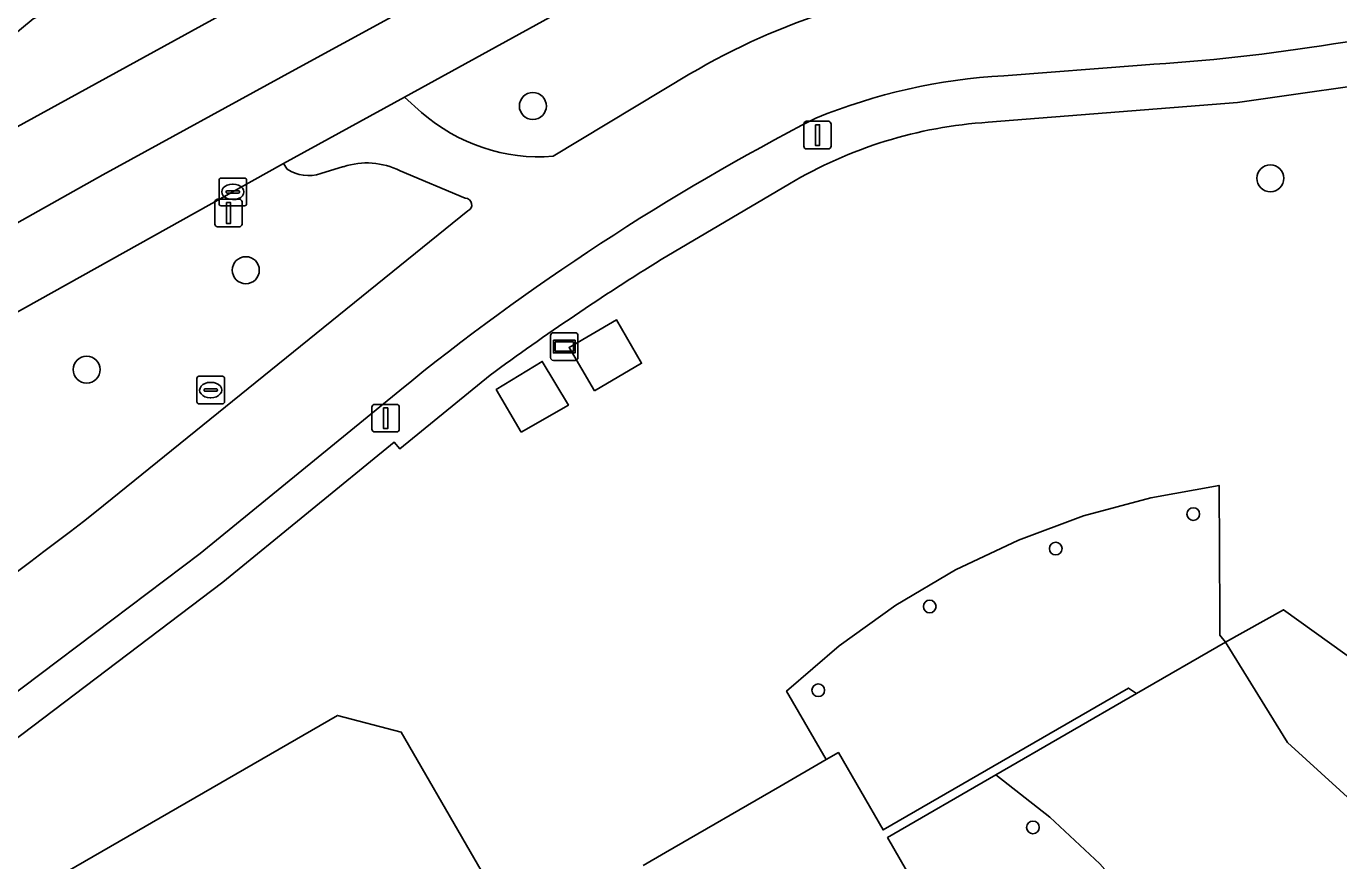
# Model space of a CAD drawing. Extents: x 159039 to 160102, y 381214 to 382524.
# Drawn here: x 159631.67 to 159679.25, y 382438.06 to 382468.32 of the extents above; entities that cross this region are included whole.
import ezdxf

# ---------------------------------------------------------------- set-up
doc = ezdxf.new("R2010")
doc.units = 0
for name, color, linetype in [('IMGEO_Berm_groen', 7, 'Continuous'), ('IMGEO_Boom', 7, 'Continuous'), ('IMGEO_Brandkraan', 7, 'Continuous'), ('IMGEO_Erf', 7, 'Continuous'), ('IMGEO_Fietspad_gesloten', 7, 'Continuous'), ('IMGEO_Kolk', 7, 'Continuous'), ('IMGEO_Lage_trafo', 7, 'Continuous'), ('IMGEO_Lichtmast', 7, 'Continuous'), ('IMGEO_Meer_plas_ven_vijver', 7, 'Continuous'), ('IMGEO_Oever', 7, 'Continuous'), ('IMGEO_Pand', 7, 'Continuous'), ('IMGEO_Pand_overbouw', 7, 'Continuous'), ('IMGEO_Rijbaan_regionaal_gesloten', 7, 'Continuous'), ('IMGEO_Verklikker', 7, 'Continuous'), ('IMGEO_Voetpad_open', 7, 'Continuous')]:
    doc.layers.add(name, color=color, linetype=linetype)

msp = doc.modelspace()

# ---------------------------------------------------------------- linework, layer by layer
at = {"layer": 'IMGEO_Berm_groen'}
for points in [[(159672.784, 382480.823), (159645.385, 382465.754), (159646.002, 382465.198)], [(159650.766, 382463.604), (159655.724, 382466.59)], [(159641.13, 382463.143), (159640.999, 382463.34), (159623.211, 382453.423), (159612.56, 382447.472)], [(159643.172, 382463.229), (159642.348, 382462.984)], [(159647.584, 382462.084), (159645.219, 382463.079)], [(159634.222, 382450.735), (159647.678, 382461.628)]]:
    msp.add_lwpolyline(points, dxfattribs=at)
for centre, radius, start, end in [((159668.622, 382444.637), 25.461, 94.7316, 120.4363), ((159650.273, 382470.047), 6.462, 228.6252, 274.3751), ((159644.014, 382460.675), 2.689, 63.3751, 108.2428), ((159641.895, 382464.256), 1.351, 235.5134, 289.6117), ((159647.581, 382461.846), 0.238, 294.1278, 89.1678), ((159403.903, 382749.702), 377.396, 304.69252, 307.60996)]:
    msp.add_arc(centre, radius, start, end, dxfattribs=at)
at = {"layer": 'IMGEO_Boom'}
for centre in [(159650.035, 382465.426), (159676.77, 382462.808), (159639.629, 382459.475), (159633.861, 382455.871)]:
    msp.add_circle(centre, 0.489, dxfattribs=at)
at = {"layer": 'IMGEO_Brandkraan'}
for p, q in [((159637.856, 382454.702), (159637.856, 382455.554)), ((159637.931, 382455.628), (159638.783, 382455.628)), ((159638.857, 382455.554), (159638.857, 382454.702)), ((159638.115, 382455.122), (159638.115, 382455.134)), ((159638.553, 382455.085), (159638.155, 382455.085)), ((159638.158, 382455.171), (159638.556, 382455.171)), ((159638.344, 382455.408), (159638.369, 382455.408)), ((159638.599, 382455.134), (159638.599, 382455.122)), ((159638.783, 382454.628), (159637.931, 382454.628)), ((159638.367, 382454.848), (159638.342, 382454.848))]:
    msp.add_line(p, q, dxfattribs=at)
for points in [[(159637.856, 382454.702), (159637.856, 382455.554)], [(159637.931, 382455.628), (159638.783, 382455.628)], [(159638.857, 382455.554), (159638.857, 382454.702)], [(159638.783, 382454.628), (159637.931, 382454.628)]]:
    msp.add_lwpolyline(points, dxfattribs=at)
for centre, radius, start, end in [((159637.933, 382455.552), 0.0765, 91.552, 178.448), ((159637.933, 382455.552), 0.0765, 91.552, 178.448), ((159638.781, 382455.552), 0.0765, 1.552, 88.448), ((159638.781, 382455.552), 0.0765, 1.552, 88.448), ((159638.155, 382455.131), 0.0403, 85.8775, 175.7526), ((159638.152, 382455.121), 0.0366, 178.938, 274.7102), ((159638.556, 382455.128), 0.043, 264.8664, 352.4533), ((159638.56, 382455.133), 0.0386, 1.7309, 96.639), ((159637.933, 382454.704), 0.0765, 181.552, 268.448), ((159637.933, 382454.704), 0.0765, 181.552, 268.448), ((159638.781, 382454.704), 0.0765, 271.552, 358.448), ((159638.781, 382454.704), 0.0765, 271.552, 358.448)]:
    msp.add_arc(centre, radius, start, end, dxfattribs=at)
for centre, major_axis, ratio, start_param, end_param in [((159638.343, 382455.128), (-0.387, 0.002), 0.722429, 4.712389, 7.853982), ((159638.368, 382455.128), (-0.39, 0.002), 0.717154, 1.570796, 4.712389)]:
    msp.add_ellipse(centre, major_axis=major_axis, ratio=ratio, start_param=start_param, end_param=end_param, dxfattribs=at)
at = {"layer": 'IMGEO_Erf'}
for points in [[(159681.853, 382466.445), (159675.575, 382465.55), (159666.543, 382464.839)], [(159659.336, 382462.604), (159654.684, 382459.859)], [(159648.482, 382455.664), (159645.21, 382453.003), (159645.01, 382453.238), (159638.799, 382448.162), (159630.35, 382441.77)], [(159654.036, 382437.892), (159654.848, 382438.362), (159658.986, 382440.755), (159660.67, 382441.729), (159661.109, 382441.983), (159662.732, 382439.179), (159671.628, 382444.325), (159671.915, 382444.122), (159675.142, 382445.988), (159677.247, 382447.166), (159682.893, 382443.116), (159685.273, 382440.323), (159691.686, 382435.015)], [(159626.487, 382433.829), (159642.95, 382443.331), (159645.263, 382442.729), (159647.766, 382438.401), (159650.97, 382432.861)]]:
    msp.add_lwpolyline(points, dxfattribs=at)
for points in [[(159652.275, 382455.096), (159651.349, 382456.675), (159653.061, 382457.681), (159653.977, 382456.1)], [(159649.613, 382453.599), (159648.708, 382455.148), (159650.378, 382456.168), (159651.324, 382454.584)]]:
    msp.add_lwpolyline(points, close=True, dxfattribs=at)
for centre, radius, start, end in [((159667.573, 382448.78), 16.092, 93.6702, 120.7887), ((159703.703, 382380.706), 93.103, 121.76966, 126.37876), ((159673.973, 382450.631), 0.23, 90, 270), ((159673.973, 382450.631), 0.23, 270, 90), ((159668.99, 382449.382), 0.23, 90, 270), ((159668.99, 382449.382), 0.23, 270, 90), ((159664.42, 382447.282), 0.23, 90, 270), ((159664.42, 382447.282), 0.23, 270, 90), ((159660.38, 382444.246), 0.23, 90, 270), ((159660.38, 382444.246), 0.23, 270, 90)]:
    msp.add_arc(centre, radius, start, end, dxfattribs=at)
at = {"layer": 'IMGEO_Fietspad_gesloten'}
for points in [[(159679.058, 382467.682), (159681.638, 382468.057)], [(159655.724, 382466.59), (159650.766, 382463.604)], [(159667.106, 382466.525), (159672.102, 382466.914)], [(159646.002, 382465.198), (159645.385, 382465.754), (159640.999, 382463.34), (159641.13, 382463.143)], [(159642.348, 382462.984), (159643.172, 382463.229)], [(159645.219, 382463.079), (159647.584, 382462.084)], [(159647.678, 382461.628), (159634.222, 382450.735)], [(159628.353, 382441.946), (159637.975, 382449.207), (159645.208, 382455.114)]]:
    msp.add_lwpolyline(points, dxfattribs=at)
for centre, radius, start, end in [((159668.622, 382444.637), 25.461, 94.7316, 120.4363), ((159668.166, 382534.451), 67.651, 273.33557, 279.26526), ((159668.29, 382445.382), 21.176, 93.2041, 112.1951), ((159650.273, 382470.047), 6.462, 228.6252, 274.3751), ((159700.192, 382387.592), 87.078, 117.27345, 129.15642), ((159644.014, 382460.675), 2.689, 63.3751, 108.2428), ((159641.895, 382464.256), 1.351, 235.5134, 289.6117), ((159647.581, 382461.846), 0.238, 294.1278, 89.1678), ((159403.903, 382749.702), 377.396, 304.69252, 307.60996)]:
    msp.add_arc(centre, radius, start, end, dxfattribs=at)
at = {"layer": 'IMGEO_Kolk'}
for p, q in [((159638.658, 382461.888), (159638.658, 382462.74)), ((159638.733, 382462.814), (159639.585, 382462.814)), ((159639.659, 382462.74), (159639.659, 382461.888)), ((159638.917, 382462.308), (159638.917, 382462.32)), ((159639.355, 382462.271), (159638.957, 382462.271)), ((159638.96, 382462.357), (159639.358, 382462.357)), ((159639.146, 382462.594), (159639.171, 382462.594)), ((159639.401, 382462.32), (159639.401, 382462.308)), ((159639.585, 382461.814), (159638.733, 382461.814)), ((159639.169, 382462.034), (159639.144, 382462.034))]:
    msp.add_line(p, q, dxfattribs=at)
for points in [[(159638.658, 382461.888), (159638.658, 382462.74)], [(159638.733, 382462.814), (159639.585, 382462.814)], [(159639.659, 382462.74), (159639.659, 382461.888)], [(159639.585, 382461.814), (159638.733, 382461.814)]]:
    msp.add_lwpolyline(points, dxfattribs=at)
for centre, radius, start, end in [((159638.735, 382462.738), 0.0765, 91.552, 178.448), ((159638.735, 382462.738), 0.0765, 91.552, 178.448), ((159639.583, 382462.738), 0.0765, 1.552, 88.448), ((159639.583, 382462.738), 0.0765, 1.552, 88.448), ((159638.957, 382462.317), 0.0403, 85.8775, 175.7526), ((159638.954, 382462.307), 0.0366, 178.938, 274.7102), ((159639.358, 382462.314), 0.043, 264.8664, 352.4533), ((159639.362, 382462.319), 0.0386, 1.7309, 96.639), ((159638.735, 382461.89), 0.0765, 181.552, 268.448), ((159638.735, 382461.89), 0.0765, 181.552, 268.448), ((159639.583, 382461.89), 0.0765, 271.552, 358.448), ((159639.583, 382461.89), 0.0765, 271.552, 358.448)]:
    msp.add_arc(centre, radius, start, end, dxfattribs=at)
for centre, major_axis, ratio, start_param, end_param in [((159639.145, 382462.314), (-0.387, 0.002), 0.722429, 4.712389, 7.853982), ((159639.17, 382462.314), (-0.39, 0.002), 0.717154, 1.570796, 4.712389)]:
    msp.add_ellipse(centre, major_axis=major_axis, ratio=ratio, start_param=start_param, end_param=end_param, dxfattribs=at)
at = {"layer": 'IMGEO_Lage_trafo'}
for points in [[(159652.275, 382455.096), (159653.977, 382456.1), (159653.061, 382457.681), (159651.349, 382456.675)], [(159649.613, 382453.599), (159651.324, 382454.584), (159650.378, 382456.168), (159648.708, 382455.148)]]:
    msp.add_lwpolyline(points, close=True, dxfattribs=at)
at = {"layer": 'IMGEO_Lichtmast'}
for p, q in [((159659.856, 382463.973), (159659.856, 382464.773)), ((159659.856, 382464.773), (159659.856, 382463.973)), ((159659.956, 382464.873), (159660.746, 382464.873)), ((159660.746, 382464.873), (159659.956, 382464.873)), ((159660.846, 382464.773), (159660.846, 382463.973)), ((159660.846, 382463.973), (159660.846, 382464.773)), ((159660.746, 382463.873), (159659.956, 382463.873)), ((159659.956, 382463.873), (159660.746, 382463.873)), ((159638.506, 382461.149), (159638.506, 382461.949)), ((159638.506, 382461.949), (159638.506, 382461.149)), ((159638.606, 382462.049), (159639.396, 382462.049)), ((159639.396, 382462.049), (159638.606, 382462.049)), ((159639.496, 382461.949), (159639.496, 382461.149)), ((159639.496, 382461.149), (159639.496, 382461.949)), ((159639.396, 382461.049), (159638.606, 382461.049)), ((159638.606, 382461.049), (159639.396, 382461.049)), ((159644.303, 382454.609), (159645.093, 382454.609)), ((159645.093, 382454.609), (159644.303, 382454.609)), ((159644.203, 382453.709), (159644.203, 382454.509)), ((159644.203, 382454.509), (159644.203, 382453.709)), ((159645.193, 382454.509), (159645.193, 382453.709)), ((159645.193, 382453.709), (159645.193, 382454.509)), ((159645.093, 382453.609), (159644.303, 382453.609)), ((159644.303, 382453.609), (159645.093, 382453.609))]:
    msp.add_line(p, q, dxfattribs=at)
for points in [[(159660.276, 382464.748), (159660.426, 382464.748), (159660.426, 382463.998), (159660.276, 382463.998), (159660.276, 382464.748)], [(159638.926, 382461.924), (159639.076, 382461.924), (159639.076, 382461.174), (159638.926, 382461.174), (159638.926, 382461.924)], [(159644.623, 382454.484), (159644.773, 382454.484), (159644.773, 382453.734), (159644.623, 382453.734), (159644.623, 382454.484)]]:
    msp.add_lwpolyline(points, dxfattribs=at)
for centre, start, end in [((159659.956, 382464.773), 90, 180), ((159659.956, 382464.773), 90, 180), ((159660.746, 382464.773), 0, 90), ((159660.746, 382464.773), 360, 90), ((159659.956, 382463.973), 180, 270), ((159659.956, 382463.973), 180, 270), ((159660.746, 382463.973), 270, 0), ((159660.746, 382463.973), 270, 0), ((159638.606, 382461.949), 90, 180), ((159638.606, 382461.949), 90, 180), ((159639.396, 382461.949), 0, 90), ((159639.396, 382461.949), 360, 90), ((159638.606, 382461.149), 180, 270), ((159638.606, 382461.149), 180, 270), ((159639.396, 382461.149), 270, 0), ((159639.396, 382461.149), 270, 0), ((159644.303, 382454.509), 90, 180), ((159644.303, 382454.509), 90, 180), ((159645.093, 382454.509), 0, 90), ((159645.093, 382454.509), 360, 90), ((159644.303, 382453.709), 180, 270), ((159644.303, 382453.709), 180, 270), ((159645.093, 382453.709), 270, 0), ((159645.093, 382453.709), 270, 0)]:
    msp.add_arc(centre, 0.1, start, end, dxfattribs=at)
at = {"layer": 'IMGEO_Meer_plas_ven_vijver'}
msp.add_lwpolyline([(159691.586, 382429.923), (159683.085, 382437.161), (159677.387, 382442.351), (159675.142, 382445.988), (159671.915, 382444.122), (159666.821, 382441.176), (159662.894, 382438.904), (159674.219, 382419.222), (159676.388, 382415.452), (159669.358, 382411.388), (159663.267, 382421.924), (159658.331, 382418.542), (159656.822, 382417.341), (159655.328, 382415.647), (159653.722, 382413.395), (159655.5, 382408.756), (159656.663, 382405.67), (159657.751, 382405.274), (159694.343, 382416.861), (159695.406, 382417.793), (159698.454, 382420.461), (159700.809, 382422.337), (159701.939, 382423.238)], close=True, dxfattribs=at)
for start, end in [(90, 270), (270, 90)]:
    msp.add_arc((159668.163, 382439.271), 0.23, start, end, dxfattribs=at)
at = {"layer": 'IMGEO_Oever'}
msp.add_lwpolyline([(159675.142, 382445.988), (159677.387, 382442.351), (159683.085, 382437.161), (159691.586, 382429.923), (159701.939, 382423.238), (159703.343, 382423.366), (159704.689, 382422.312), (159706.614, 382424.071), (159707.841, 382425.193), (159707.469, 382425.563), (159704.336, 382427.473), (159701.85, 382428.437), (159699.167, 382429.467), (159697.356, 382430.335), (159694.935, 382432.311), (159691.686, 382435.015), (159685.273, 382440.323), (159682.893, 382443.116), (159677.247, 382447.166)], close=True, dxfattribs=at)
at = {"layer": 'IMGEO_Pand'}
for points in [[(159674.219, 382419.222), (159662.894, 382438.904), (159666.821, 382441.176), (159671.915, 382444.122), (159671.628, 382444.325), (159662.732, 382439.179), (159661.109, 382441.983), (159660.67, 382441.729), (159658.986, 382440.755), (159654.848, 382438.362), (159654.036, 382437.892)], [(159650.97, 382432.861), (159647.766, 382438.401), (159645.263, 382442.729), (159642.95, 382443.331), (159626.487, 382433.829)]]:
    msp.add_lwpolyline(points, dxfattribs=at)
for centre, start, end in [((159673.973, 382450.631), 90, 270), ((159673.973, 382450.631), 270, 90), ((159668.99, 382449.382), 90, 270), ((159668.99, 382449.382), 270, 90), ((159664.42, 382447.282), 90, 270), ((159664.42, 382447.282), 270, 90), ((159660.38, 382444.246), 90, 270), ((159660.38, 382444.246), 270, 90), ((159668.163, 382439.271), 90, 270), ((159668.163, 382439.271), 270, 90)]:
    msp.add_arc(centre, 0.23, start, end, dxfattribs=at)
at = {"layer": 'IMGEO_Pand_overbouw'}
for points in [[(159662.732, 382439.179), (159671.628, 382444.325), (159671.915, 382444.122), (159675.142, 382445.988), (159674.943, 382446.242), (159674.939, 382446.933), (159674.913, 382451.67), (159672.432, 382451.227), (159670.001, 382450.564), (159667.637, 382449.689), (159665.361, 382448.607), (159663.191, 382447.327), (159661.142, 382445.859), (159659.232, 382444.215), (159660.67, 382441.729), (159661.109, 382441.983)], [(159662.894, 382438.904), (159674.219, 382419.222), (159678.462, 382417.686), (159678.427, 382420.167), (159678.171, 382422.634), (159677.696, 382425.069), (159677.006, 382427.452), (159676.107, 382429.764), (159675.005, 382431.987), (159673.71, 382434.103), (159672.232, 382436.095), (159670.582, 382437.947), (159668.773, 382439.646), (159666.821, 382441.176)]]:
    msp.add_lwpolyline(points, close=True, dxfattribs=at)
at = {"layer": 'IMGEO_Rijbaan_regionaal_gesloten'}
msp.add_lwpolyline([(159619.056, 382457.934), (159626.139, 382461.824), (159633.187, 382465.694), (159640.148, 382469.517), (159647.118, 382473.433), (159654.11, 382477.309), (159661.102, 382481.185), (159672.458, 382487.481), (159670.781, 382490.18), (159668.016, 382488.457), (159636.183, 382470.931), (159632.172, 382468.723), (159631.922, 382468.583)], close=True, dxfattribs=at)
for points in [[(159602.181, 382445.102), (159609.505, 382449.181), (159613.066, 382451.165), (159617.209, 382453.473), (159620.793, 382455.355), (159627.508, 382459.045), (159634.442, 382462.935), (159641.417, 382466.749), (159648.56, 382470.655), (159652.074, 382472.61), (159655.665, 382474.608), (159674.088, 382484.859), (159672.458, 382487.481), (159661.102, 382481.185), (159654.11, 382477.309), (159647.118, 382473.433), (159640.148, 382469.517), (159633.187, 382465.694), (159626.139, 382461.824), (159619.056, 382457.934), (159617.655, 382456.774), (159615.316, 382455.88)], [(159672.784, 382480.823), (159675.753, 382482.18), (159674.088, 382484.859), (159655.665, 382474.608), (159652.074, 382472.61), (159648.56, 382470.655), (159641.417, 382466.749), (159634.442, 382462.935), (159627.508, 382459.045), (159620.793, 382455.355), (159617.209, 382453.473), (159613.066, 382451.165), (159609.505, 382449.181), (159602.181, 382445.102), (159598.946, 382443.299), (159595.247, 382441.239), (159586.95, 382436.617), (159587.993, 382437.113)], [(159612.56, 382447.472), (159623.211, 382453.423), (159640.999, 382463.34), (159645.385, 382465.754), (159672.784, 382480.823)]]:
    msp.add_lwpolyline(points, dxfattribs=at)
at = {"layer": 'IMGEO_Verklikker'}
for p, q in [((159650.678, 382456.306), (159650.678, 382457.106)), ((159650.678, 382457.106), (159650.678, 382456.306)), ((159650.778, 382457.206), (159651.568, 382457.206)), ((159651.568, 382457.206), (159650.778, 382457.206)), ((159651.668, 382457.106), (159651.668, 382456.306)), ((159651.668, 382456.306), (159651.668, 382457.106)), ((159651.568, 382456.206), (159650.778, 382456.206)), ((159650.778, 382456.206), (159651.568, 382456.206))]:
    msp.add_line(p, q, dxfattribs=at)
for points in [[(159650.779, 382456.938), (159651.567, 382456.938), (159651.567, 382456.474), (159650.779, 382456.474), (159650.779, 382456.938)], [(159650.844, 382456.873), (159650.844, 382456.539), (159651.502, 382456.539), (159651.502, 382456.873), (159650.844, 382456.873)]]:
    msp.add_lwpolyline(points, dxfattribs=at)
for centre, start, end in [((159650.778, 382457.106), 90, 180), ((159650.778, 382457.106), 90, 180), ((159651.568, 382457.106), 0, 90), ((159651.568, 382457.106), 360, 90), ((159650.778, 382456.306), 180, 270), ((159650.778, 382456.306), 180, 270), ((159651.568, 382456.306), 270, 0), ((159651.568, 382456.306), 270, 0)]:
    msp.add_arc(centre, 0.1, start, end, dxfattribs=at)
at = {"layer": 'IMGEO_Voetpad_open'}
for points in [[(159683.064, 382466.254), (159681.638, 382468.057), (159679.058, 382467.682)], [(159672.102, 382466.914), (159667.106, 382466.525)], [(159666.543, 382464.839), (159675.575, 382465.55), (159681.853, 382466.445)], [(159654.684, 382459.859), (159659.336, 382462.604)], [(159630.35, 382441.77), (159638.799, 382448.162), (159645.01, 382453.238), (159645.21, 382453.003), (159648.482, 382455.664)], [(159645.208, 382455.114), (159637.975, 382449.207), (159628.353, 382441.946)]]:
    msp.add_lwpolyline(points, dxfattribs=at)
for centre, radius, start, end in [((159668.166, 382534.451), 67.651, 273.33557, 279.26526), ((159668.29, 382445.382), 21.176, 93.2041, 112.1951), ((159700.192, 382387.592), 87.078, 117.27345, 129.15642), ((159667.573, 382448.78), 16.092, 93.6702, 120.7887), ((159703.703, 382380.706), 93.103, 121.76966, 126.37876)]:
    msp.add_arc(centre, radius, start, end, dxfattribs=at)

doc.saveas('drawing.dxf')
